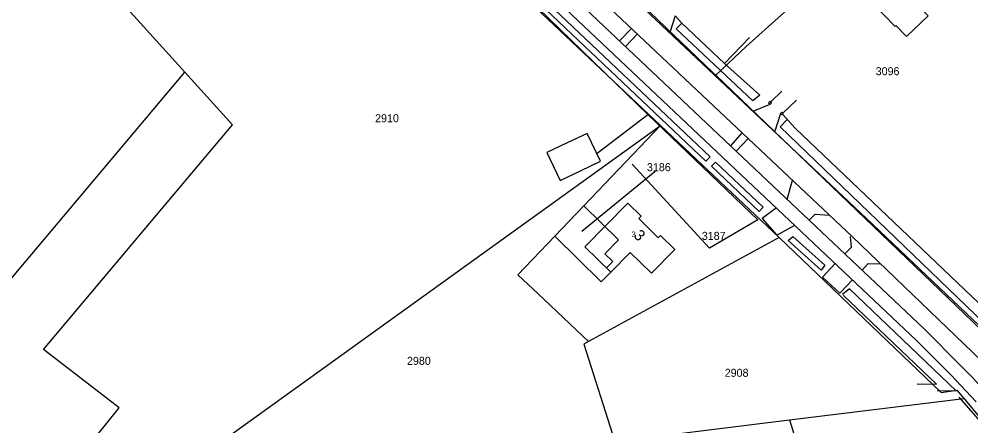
# Model space of a CAD drawing. Extents: x 148816 to 151297, y 399515 to 402500.
# Drawn here: x 149190.5 to 149404.6, y 400552.9 to 400644.5 of the extents above; entities that cross this region are included whole.
import ezdxf

# ---------------------------------------------------------------- set-up
doc = ezdxf.new("R2010")
doc.units = 0
for name, color, linetype in [('B01 Hoofdgebouw  [D] Norm', 7, 'Continuous'), ('B01 Hoofdgebouw  [T] Norm', 7, 'Continuous'), ('B01 hoofgebouw', 7, 'Continuous'), ('G01 perceelsgrens', 7, 'Continuous'), ('Q01 Spoorrail  [D] Norm', 7, 'Continuous'), ('T01 Muur  [D] Gem', 7, 'Continuous'), ('T04 Haag heg  [D] Gem', 7, 'Continuous'), ('T09 Insteek water  [T] Norm', 7, 'Continuous'), ('V00 Kant verharding algemeen  [T] Norm', 7, 'Continuous'), ('Z01 perceelnummer', 7, 'Continuous'), ('Z02 huisnummer', 7, 'Continuous'), ('Z02 Huisnummer  [Tekst] Norm', 7, 'Continuous')]:
    doc.layers.add(name, color=color, linetype=linetype)

msp = doc.modelspace()

# ---------------------------------------------------------------- linework, layer by layer
at = {"layer": 'B01 Hoofdgebouw  [D] Norm'}
msp.add_lwpolyline([(149313.81, 400616.65), (149309.24, 400614.47), (149312.23, 400608.2), (149316.79, 400610.37)], dxfattribs=at)
at = {"layer": 'B01 Hoofdgebouw  [T] Norm'}
for p, q in [((149318.33, 400618.79), (149313.81, 400616.65)), ((149321.31, 400612.52), (149318.33, 400618.79)), ((149316.79, 400610.37), (149321.31, 400612.52))]:
    msp.add_line(p, q, dxfattribs=at)
msp.add_lwpolyline([(149385.64, 400668.34), (149375.7, 400658.71), (149380.72, 400653.6), (149381.01, 400653.88), (149382.39, 400652.47), (149380.31, 400650.42), (149387.51, 400642.89), (149387.73, 400643.1), (149390.15, 400640.57), (149395, 400645.21), (149392.58, 400647.74), (149392.81, 400647.96), (149385.56, 400655.27), (149385.51, 400655.22), (149384.11, 400656.63), (149390.67, 400663.13)], close=True, dxfattribs=at)
msp.add_lwpolyline([(149327.49, 400603.1), (149330.44, 400600.18), (149329.9, 400599.63), (149334.27, 400595.29), (149334.82, 400595.83), (149338.04, 400592.64), (149332.77, 400587.3), (149328, 400592.01), (149323.6, 400587.56), (149317.8, 400593.29), (149327.49, 400603.1)], dxfattribs=at)
at = {"layer": 'B01 hoofgebouw'}
for points in [[(149385.64, 400668.34), (149375.7, 400658.71), (149380.72, 400653.6), (149381.01, 400653.88), (149382.39, 400652.47), (149380.31, 400650.42), (149387.51, 400642.89), (149387.73, 400643.1), (149390.15, 400640.57), (149395, 400645.21), (149392.58, 400647.74), (149392.81, 400647.96), (149384.16, 400656.68), (149390.67, 400663.13), (149385.64, 400668.34)], [(149392.58, 400647.74), (149395, 400645.21), (149390.15, 400640.57), (149387.73, 400643.1)], [(149316.79, 400610.37), (149321.31, 400612.52), (149318.33, 400618.79), (149313.81, 400616.65)], [(149313.81, 400616.65), (149309.24, 400614.47), (149312.23, 400608.2), (149316.79, 400610.37)], [(149327.49, 400603.1), (149317.8, 400593.29), (149323.6, 400587.56), (149328, 400592.01), (149332.77, 400587.3), (149338.04, 400592.64)], [(149338.04, 400592.64), (149334.82, 400595.83), (149334.27, 400595.29), (149329.9, 400599.63), (149330.44, 400600.18), (149327.49, 400603.1)]]:
    msp.add_lwpolyline(points, dxfattribs=at)
at = {"layer": 'G01 perceelsgrens'}
for points in [[(149253.93, 400701.1), (149208.44, 400654), (149227.81, 400632.6)], [(149253.93, 400701.1), (149255.54, 400699.55), (149264.73, 400689.57), (149269.59, 400683.53), (149278.83, 400673.5), (149334.84, 400620.55)], [(149354.07, 400638.32), (149369.82, 400652.49)], [(149327.05, 400651.26), (149346.6, 400632.51)], [(149133.43, 400644.37), (149169.83, 400609.81), (149161.01, 400597.13), (149183.45, 400579.86), (149227.81, 400632.6)], [(149347.22, 400631.91), (149354.07, 400638.32)], [(149180.19, 400516.31), (149213.06, 400557.06), (149196.04, 400570.17), (149238.55, 400620.73), (149227.81, 400632.6)], [(149346.6, 400632.51), (149347.22, 400631.91)], [(149347.22, 400631.91), (149429.39, 400553.07)], [(149184.44, 400512.29), (149334.84, 400620.55)], [(149317.58, 400602.49), (149334.84, 400620.55)], [(149334.84, 400620.55), (149361.48, 400595.39), (149361.52, 400595.35)], [(149311.04, 400595.64), (149317.58, 400602.49)], [(149317.58, 400602.49), (149325.37, 400594.8)], [(149318.65, 400571.94), (149307.31, 400582.67), (149302.75, 400586.97), (149311.04, 400595.64)], [(149321.44, 400585.37), (149311.04, 400595.64)], [(149361.52, 400595.35), (149318.65, 400571.94)], [(149322.28, 400591.67), (149325.37, 400594.8)], [(149361.52, 400595.35), (149397.97, 400560.5), (149401.46, 400561.03), (149403.2, 400558.96)], [(149324.05, 400589.92), (149322.28, 400591.67)], [(149322.64, 400588.5), (149324.05, 400589.92)], [(149321.44, 400585.37), (149323.6, 400587.56)], [(149323.6, 400587.56), (149322.64, 400588.5)], [(149318.65, 400571.94), (149317.55, 400571.33), (149324.53, 400549.48)], [(149363.82, 400554.29), (149403.02, 400559.09), (149403.2, 400558.96)], [(149403.2, 400558.96), (149408.53, 400552.62), (149411.03, 400548.92)], [(149324.53, 400549.48), (149363.82, 400554.29)], [(149363.82, 400554.29), (149369.46, 400536.14)]]:
    msp.add_lwpolyline(points, dxfattribs=at)
at = {"layer": 'Q01 Spoorrail  [D] Norm'}
for p, q in [((149300.96, 400653.18), (149331.99, 400623.02)), ((149331.99, 400623.02), (149356.8, 400599.23)), ((149401.92, 400559.42), (149407.33, 400553.28))]:
    msp.add_line(p, q, dxfattribs=at)
at = {"layer": 'T01 Muur  [D] Gem'}
for p, q in [((149359.13, 400625.65), (149359.49, 400626.01)), ((149359.8, 400625.69), (149359.49, 400626.01)), ((149359.13, 400625.65), (149359.5, 400625.34)), ((149359.5, 400625.34), (149359.8, 400625.69)), ((149362.07, 400623.57), (149361.79, 400623.24)), ((149361.79, 400623.24), (149362.11, 400622.93)), ((149362.39, 400623.28), (149362.07, 400623.57)), ((149362.11, 400622.93), (149362.39, 400623.28))]:
    msp.add_line(p, q, dxfattribs=at)
at = {"layer": 'T04 Haag heg  [D] Gem'}
for p, q in [((149320.53, 400614.34), (149331.99, 400623.02)), ((149345.86, 400592.96), (149328.43, 400611.89)), ((149356.72, 400599.3), (149345.86, 400592.96))]:
    msp.add_line(p, q, dxfattribs=at)
at = {"layer": 'T09 Insteek water  [T] Norm'}
for p, q in [((149281.04, 400673.26), (149345.04, 400612.56)), ((149281.95, 400674.22), (149345.95, 400613.52)), ((149338.12, 400645.27), (149339.61, 400643.62)), ((149338.35, 400642.33), (149339.61, 400643.62)), ((149339.61, 400643.62), (149349.18, 400634.5)), ((149355.57, 400626.09), (149338.35, 400642.33)), ((149354.8, 400640.39), (149349.18, 400634.5)), ((149349.18, 400634.5), (149357.13, 400627.42)), ((149357.13, 400627.42), (149355.57, 400626.09)), ((149363.3, 400621.93), (149361.72, 400620.3)), ((149362.25, 400623.1), (149362.25, 400623.1)), ((149365.07, 400619.97), (149362.25, 400623.1)), ((149361.72, 400620.3), (149430.31, 400554.17)), ((149365.07, 400619.97), (149429.54, 400558.45)), ((149345.04, 400612.56), (149345.95, 400613.52)), ((149346.28, 400611.38), (149347.19, 400612.34)), ((149357.02, 400601.2), (149346.28, 400611.38)), ((149357.93, 400602.16), (149347.19, 400612.34)), ((149357.93, 400602.16), (149357.02, 400601.2)), ((149377.31, 400583.82), (149375.76, 400582.52)), ((149401.35, 400560.82), (149377.31, 400583.82)), ((149396.86, 400562.32), (149375.92, 400582.37)), ((149392.53, 400562.4), (149396.86, 400562.32)), ((149397.02, 400560.89), (149401.35, 400560.82))]:
    msp.add_line(p, q, dxfattribs=at)
msp.add_lwpolyline([(149363.54, 400594.69), (149364.54, 400595.61), (149371.78, 400589.14), (149370.92, 400588.03), (149363.54, 400594.69)], dxfattribs=at)
at = {"layer": 'V00 Kant verharding algemeen  [T] Norm'}
for p, q in [((149394.12, 400574.8), (149282.23, 400680.62)), ((149392.39, 400572.21), (149280.29, 400678.2)), ((149381.16, 400599.65), (149310.03, 400666.8)), ((149306.73, 400662.79), (149377.89, 400595.57)), ((149338.12, 400645.27), (149336.94, 400641.5)), ((149325.58, 400639.62), (149328.28, 400642.42)), ((149326.9, 400638.37), (149329.6, 400641.19)), ((149359.6, 400625.9), (149362.08, 400628.28)), ((149362.3, 400623.36), (149365.37, 400626.25)), ((149355.77, 400623.85), (149359.5, 400625.34)), ((149361.79, 400623.24), (149360.51, 400619.31)), ((149350.61, 400615.95), (149353.21, 400618.88)), ((149351.86, 400614.76), (149354.54, 400617.63)), ((149363.31, 400603.94), (149364.47, 400608.25)), ((149368.27, 400599.24), (149369.57, 400600.62)), ((149369.57, 400600.62), (149372.83, 400600.35)), ((149410.72, 400571.52), (149381.16, 400599.65)), ((149377.89, 400595.57), (149407.02, 400567.62))]:
    msp.add_line(p, q, dxfattribs=at)
for points in [[(149360.88, 400602), (149357.69, 400599.6), (149360.98, 400595.88), (149365, 400598.1)], [(149376.29, 400591.66), (149377.74, 400593.2), (149377.55, 400595.6)], [(149377.97, 400585.84), (149375.13, 400582.86), (149371.25, 400586.43), (149374.13, 400589.47)], [(149380.14, 400588.02), (149381.54, 400589.49), (149384.14, 400589.41)], [(149394.12, 400574.8), (149402.55, 400566.33), (149402.55, 400566.33)], [(149392.39, 400572.21), (149400.08, 400564.48), (149405.8, 400558.36), (149405.8, 400558.36)]]:
    msp.add_lwpolyline(points, dxfattribs=at)
msp.add_arc((149329.01, 400491.58), 104.85, 14.1497, 45.4704, dxfattribs=at)
at = {"layer": 'Z01 perceelnummer'}
msp.add_lwpolyline([(149333.6, 400610.18), (149317.11, 400596.72)], dxfattribs=at)

# ---------------------------------------------------------------- texts
for s, p in [('3096', (149383.21, 400631.88)), ('2910', (149270.61, 400621.3)), ('3186', (149331.76, 400610.28)), ('3187', (149344.09, 400594.83)), ('2980', (149277.78, 400566.7)), ('2908', (149349.25, 400564.01))]:
    msp.add_text(s, height=1.8, dxfattribs=at).set_placement(p)
at = {"layer": 'Z02 huisnummer'}
msp.add_text('3', height=2.5, rotation=315.2431, dxfattribs=at).set_placement((149328.59, 400595.64))
at = {"layer": 'Z02 Huisnummer  [Tekst] Norm'}
msp.add_text('3', height=1.25, dxfattribs=at).set_placement((149328.3, 400595.45))

doc.saveas('drawing.dxf')
